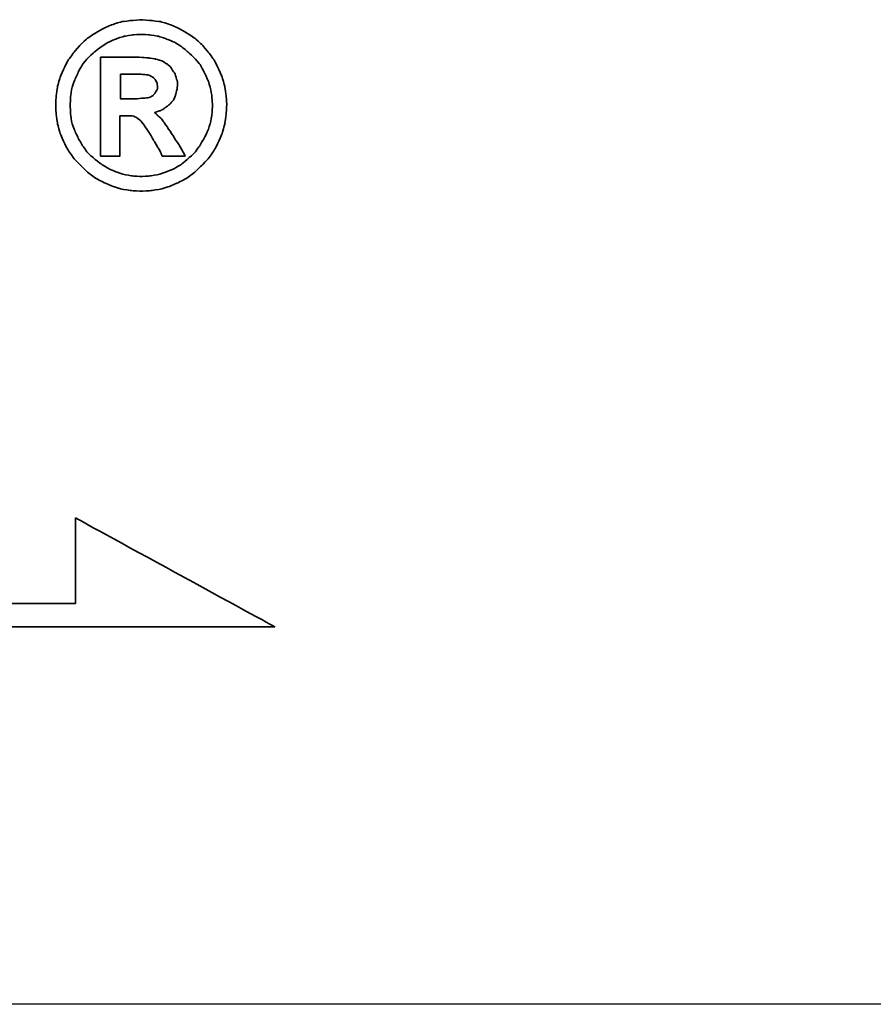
# Model space of a CAD drawing. Header units: millimetres. Extents: x -212 to 3135, y -1694 to 860.
# Tile 276 of 565: x 97.05 to 104.43, y -401.07 to -392.56. Entities that reach past the tile are written whole.
import ezdxf

# ---------------------------------------------------------------- set-up
doc = ezdxf.new("R2010")
doc.units = ezdxf.units.MM
doc.layers.add('2', color=7, linetype='CONTINUOUS', true_color=0xffffff)
doc.layers.add('DIM', color=4, linetype='CONTINUOUS')
doc.layers.add('layer 1', color=7, linetype='CONTINUOUS')

# ---------------------------------------------------------------- blocks, each defined once
blk = doc.blocks.new('TBI MOTION logo(完整正式版)')
at = {"layer": 'layer 1', "color": 22, "lineweight": 35}
for points, knots in [([(81.20634, 4.98624), (81.20634, 4.98624), (81.18649, 5.32862), (81.18649, 5.32862), (81.18649, 5.32862), (81.18649, 5.32862), (81.13886, 5.66206), (81.13886, 5.66206), (81.13886, 5.66206), (81.13886, 5.66206), (81.04359, 5.97764), (81.04359, 5.97764), (81.04359, 5.97764), (81.04359, 5.97764), (80.91061, 6.29124), (80.91061, 6.29124), (80.91061, 6.29124), (80.91061, 6.29124), (80.75778, 6.58697), (80.75778, 6.58697), (80.75778, 6.58697), (80.75778, 6.58697), (80.5593, 6.85294), (80.5593, 6.85294), (80.5593, 6.85294), (80.5593, 6.85294), (80.33105, 7.1189), (80.33105, 7.1189), (80.33105, 7.1189), (80.33105, 7.1189), (80.09287, 7.33921), (80.09287, 7.33921), (80.09287, 7.33921), (80.09287, 7.33921), (79.815, 7.51982), (79.815, 7.51982), (79.815, 7.51982), (79.815, 7.51982), (79.51133, 7.69051), (79.51133, 7.69051), (79.51133, 7.69051), (79.51133, 7.69051), (79.19773, 7.8235), (79.19773, 7.8235), (79.19773, 7.8235), (79.19773, 7.8235), (78.88215, 7.91877), (78.88215, 7.91877), (78.88215, 7.91877), (78.88215, 7.91877), (78.54871, 7.95846), (78.54871, 7.95846), (78.54871, 7.95846), (78.54871, 7.95846), (78.21526, 7.98625), (78.21526, 7.98625), (78.21526, 7.98625), (78.21526, 7.98625), (77.87388, 7.95846), (77.87388, 7.95846), (77.87388, 7.95846), (77.87388, 7.95846), (77.54044, 7.91877), (77.54044, 7.91877), (77.54044, 7.91877), (77.54044, 7.91877), (77.22485, 7.8235), (77.22485, 7.8235), (77.22485, 7.8235), (77.22485, 7.8235), (76.91027, 7.69051), (76.91027, 7.69051), (76.91027, 7.69051), (76.91027, 7.69051), (76.6056, 7.51982), (76.6056, 7.51982), (76.6056, 7.51982), (76.6056, 7.51982), (76.32972, 7.33921), (76.32972, 7.33921), (76.32972, 7.33921), (76.32972, 7.33921), (76.09154, 7.1189), (76.09154, 7.1189), (76.09154, 7.1189), (76.09154, 7.1189), (75.86329, 6.85294), (75.86329, 6.85294), (75.86329, 6.85294), (75.86329, 6.85294), (75.66382, 6.58697), (75.66382, 6.58697), (75.66382, 6.58697), (75.66382, 6.58697), (75.51099, 6.29124), (75.51099, 6.29124), (75.51099, 6.29124), (75.51099, 6.29124), (75.37702, 5.97764), (75.37702, 5.97764), (75.37702, 5.97764), (75.37702, 5.97764), (75.28175, 5.66206), (75.28175, 5.66206), (75.28175, 5.66206), (75.28175, 5.66206), (75.23411, 5.32862), (75.23411, 5.32862), (75.23411, 5.32862), (75.23411, 5.32862), (75.21625, 4.98624), (75.21625, 4.98624), (75.21625, 4.98624), (75.21625, 4.98624), (75.23411, 4.6528), (75.23411, 4.6528), (75.23411, 4.6528), (75.23411, 4.6528), (75.28175, 4.32035), (75.28175, 4.32035), (75.28175, 4.32035), (75.28175, 4.32035), (75.37702, 3.99583), (75.37702, 3.99583), (75.37702, 3.99583), (75.37702, 3.99583), (75.51099, 3.68224), (75.51099, 3.68224), (75.51099, 3.68224), (75.51099, 3.68224), (75.66382, 3.38749), (75.66382, 3.38749), (75.66382, 3.38749), (75.66382, 3.38749), (75.86329, 3.10963), (75.86329, 3.10963), (75.86329, 3.10963), (75.86329, 3.10963), (76.09154, 2.87145), (76.09154, 2.87145), (76.09154, 2.87145), (76.09154, 2.87145), (76.32972, 2.6432), (76.32972, 2.6432), (76.32972, 2.6432), (76.32972, 2.6432), (76.6056, 2.43381), (76.6056, 2.43381), (76.6056, 2.43381), (76.6056, 2.43381), (76.91027, 2.27205), (76.91027, 2.27205), (76.91027, 2.27205), (76.91027, 2.27205), (77.22485, 2.13906), (77.22485, 2.13906), (77.22485, 2.13906), (77.22485, 2.13906), (77.54044, 2.0438), (77.54044, 2.0438), (77.54044, 2.0438), (77.54044, 2.0438), (77.87388, 1.99616), (77.87388, 1.99616), (77.87388, 1.99616), (77.87388, 1.99616), (78.21526, 1.97631), (78.21526, 1.97631), (78.21526, 1.97631), (78.21526, 1.97631), (78.54871, 1.99616), (78.54871, 1.99616), (78.54871, 1.99616), (78.54871, 1.99616), (78.88215, 2.0438), (78.88215, 2.0438), (78.88215, 2.0438), (78.88215, 2.0438), (79.19773, 2.13906), (79.19773, 2.13906), (79.19773, 2.13906), (79.19773, 2.13906), (79.51133, 2.27205), (79.51133, 2.27205), (79.51133, 2.27205), (79.51133, 2.27205), (79.815, 2.43381), (79.815, 2.43381), (79.815, 2.43381), (79.815, 2.43381), (80.09287, 2.6432), (80.09287, 2.6432), (80.09287, 2.6432), (80.09287, 2.6432), (80.33105, 2.87145), (80.33105, 2.87145), (80.33105, 2.87145), (80.33105, 2.87145), (80.5593, 3.10963), (80.5593, 3.10963), (80.5593, 3.10963), (80.5593, 3.10963), (80.75778, 3.38749), (80.75778, 3.38749), (80.75778, 3.38749), (80.75778, 3.38749), (80.91061, 3.68224), (80.91061, 3.68224), (80.91061, 3.68224), (80.91061, 3.68224), (81.04359, 3.99583), (81.04359, 3.99583), (81.04359, 3.99583), (81.04359, 3.99583), (81.13886, 4.32035), (81.13886, 4.32035), (81.13886, 4.32035), (81.13886, 4.32035), (81.18649, 4.6528), (81.18649, 4.6528), (81.18649, 4.6528), (81.18649, 4.6528), (81.20634, 4.98624), (81.20634, 4.98624)], [0, 0, 0, 0, 0.01785714, 0.01785714, 0.01785714, 0.01785715, 0.03571429, 0.03571429, 0.03571429, 0.0357143, 0.05357143, 0.05357143, 0.05357143, 0.05357144, 0.07142857, 0.07142857, 0.07142857, 0.07142858, 0.08928571, 0.08928571, 0.08928571, 0.08928572, 0.10714286, 0.10714286, 0.10714286, 0.10714287, 0.125, 0.125, 0.125, 0.12500001, 0.14285714, 0.14285714, 0.14285714, 0.14285715, 0.16071429, 0.16071429, 0.16071429, 0.1607143, 0.17857143, 0.17857143, 0.17857143, 0.17857144, 0.19642857, 0.19642857, 0.19642857, 0.19642858, 0.21428571, 0.21428571, 0.21428571, 0.21428572, 0.23214286, 0.23214286, 0.23214286, 0.23214287, 0.25, 0.25, 0.25, 0.25000001, 0.26785714, 0.26785714, 0.26785714, 0.26785715, 0.28571429, 0.28571429, 0.28571429, 0.2857143, 0.30357143, 0.30357143, 0.30357143, 0.30357144, 0.32142857, 0.32142857, 0.32142857, 0.32142858, 0.33928571, 0.33928571, 0.33928571, 0.33928572, 0.35714286, 0.35714286, 0.35714286, 0.35714287, 0.375, 0.375, 0.375, 0.37500001, 0.39285714, 0.39285714, 0.39285714, 0.39285715, 0.41071429, 0.41071429, 0.41071429, 0.4107143, 0.42857143, 0.42857143, 0.42857143, 0.42857144, 0.44642857, 0.44642857, 0.44642857, 0.44642858, 0.46428571, 0.46428571, 0.46428571, 0.46428572, 0.48214286, 0.48214286, 0.48214286, 0.48214287, 0.5, 0.5, 0.5, 0.50000001, 0.51785714, 0.51785714, 0.51785714, 0.51785715, 0.53571429, 0.53571429, 0.53571429, 0.5357143, 0.55357143, 0.55357143, 0.55357143, 0.55357144, 0.57142857, 0.57142857, 0.57142857, 0.57142858, 0.58928571, 0.58928571, 0.58928571, 0.58928572, 0.60714286, 0.60714286, 0.60714286, 0.60714287, 0.625, 0.625, 0.625, 0.62500001, 0.64285714, 0.64285714, 0.64285714, 0.64285715, 0.66071429, 0.66071429, 0.66071429, 0.6607143, 0.67857143, 0.67857143, 0.67857143, 0.67857144, 0.69642857, 0.69642857, 0.69642857, 0.69642858, 0.71428571, 0.71428571, 0.71428571, 0.71428572, 0.73214286, 0.73214286, 0.73214286, 0.73214287, 0.75, 0.75, 0.75, 0.75000001, 0.76785714, 0.76785714, 0.76785714, 0.76785715, 0.78571429, 0.78571429, 0.78571429, 0.7857143, 0.80357143, 0.80357143, 0.80357143, 0.80357144, 0.82142857, 0.82142857, 0.82142857, 0.82142858, 0.83928571, 0.83928571, 0.83928571, 0.83928572, 0.85714286, 0.85714286, 0.85714286, 0.85714287, 0.875, 0.875, 0.875, 0.87500001, 0.89285714, 0.89285714, 0.89285714, 0.89285715, 0.91071429, 0.91071429, 0.91071429, 0.9107143, 0.92857143, 0.92857143, 0.92857143, 0.92857144, 0.94642857, 0.94642857, 0.94642857, 0.94642858, 0.96428571, 0.96428571, 0.96428571, 0.96428572, 0.98214286, 0.98214286, 0.98214286, 0.98214287, 1, 1, 1, 1]), ([(80.71014, 4.98624), (80.71014, 4.98624), (80.69129, 5.29091), (80.69129, 5.29091), (80.69129, 5.29091), (80.69129, 5.29091), (80.64464, 5.57672), (80.64464, 5.57672), (80.64464, 5.57672), (80.64464, 5.57672), (80.54937, 5.87245), (80.54937, 5.87245), (80.54937, 5.87245), (80.54937, 5.87245), (80.41639, 6.14833), (80.41639, 6.14833), (80.41639, 6.14833), (80.41639, 6.14833), (80.27349, 6.41429), (80.27349, 6.41429), (80.27349, 6.41429), (80.27349, 6.41429), (80.08295, 6.64255), (80.08295, 6.64255), (80.08295, 6.64255), (80.08295, 6.64255), (79.86264, 6.84301), (79.86264, 6.84301), (79.86264, 6.84301), (79.86264, 6.84301), (79.63439, 7.03355), (79.63439, 7.03355), (79.63439, 7.03355), (79.63439, 7.03355), (79.37835, 7.1963), (79.37835, 7.1963), (79.37835, 7.1963), (79.37835, 7.1963), (79.10246, 7.30944), (79.10246, 7.30944), (79.10246, 7.30944), (79.10246, 7.30944), (78.81665, 7.40471), (78.81665, 7.40471), (78.81665, 7.40471), (78.81665, 7.40471), (78.511, 7.45234), (78.511, 7.45234), (78.511, 7.45234), (78.511, 7.45234), (78.21526, 7.47219), (78.21526, 7.47219), (78.21526, 7.47219), (78.21526, 7.47219), (77.9106, 7.45234), (77.9106, 7.45234), (77.9106, 7.45234), (77.9106, 7.45234), (77.61685, 7.40471), (77.61685, 7.40471), (77.61685, 7.40471), (77.61685, 7.40471), (77.32012, 7.30944), (77.32012, 7.30944), (77.32012, 7.30944), (77.32012, 7.30944), (77.06309, 7.1963), (77.06309, 7.1963), (77.06309, 7.1963), (77.06309, 7.1963), (76.80606, 7.03355), (76.80606, 7.03355), (76.80606, 7.03355), (76.80606, 7.03355), (76.55797, 6.84301), (76.55797, 6.84301), (76.55797, 6.84301), (76.55797, 6.84301), (76.34063, 6.64255), (76.34063, 6.64255), (76.34063, 6.64255), (76.34063, 6.64255), (76.1491, 6.41429), (76.1491, 6.41429), (76.1491, 6.41429), (76.1491, 6.41429), (76.0062, 6.14833), (76.0062, 6.14833), (76.0062, 6.14833), (76.0062, 6.14833), (75.88314, 5.87245), (75.88314, 5.87245), (75.88314, 5.87245), (75.88314, 5.87245), (75.77794, 5.57672), (75.77794, 5.57672), (75.77794, 5.57672), (75.77794, 5.57672), (75.73924, 5.29091), (75.73924, 5.29091), (75.73924, 5.29091), (75.73924, 5.29091), (75.72039, 4.98624), (75.72039, 4.98624), (75.72039, 4.98624), (75.72039, 4.98624), (75.73924, 4.67165), (75.73924, 4.67165), (75.73924, 4.67165), (75.73924, 4.67165), (75.77794, 4.37791), (75.77794, 4.37791), (75.77794, 4.37791), (75.77794, 4.37791), (75.88314, 4.10102), (75.88314, 4.10102), (75.88314, 4.10102), (75.88314, 4.10102), (76.0062, 3.83407), (76.0062, 3.83407), (76.0062, 3.83407), (76.0062, 3.83407), (76.15902, 3.56811), (76.15902, 3.56811), (76.15902, 3.56811), (76.15902, 3.56811), (76.34063, 3.32001), (76.34063, 3.32001), (76.34063, 3.32001), (76.34063, 3.32001), (76.55797, 3.11955), (76.55797, 3.11955), (76.55797, 3.11955), (76.55797, 3.11955), (76.80606, 2.92901), (76.80606, 2.92901), (76.80606, 2.92901), (76.80606, 2.92901), (77.06309, 2.76725), (77.06309, 2.76725), (77.06309, 2.76725), (77.06309, 2.76725), (77.32012, 2.65412), (77.32012, 2.65412), (77.32012, 2.65412), (77.32012, 2.65412), (77.61685, 2.55786), (77.61685, 2.55786), (77.61685, 2.55786), (77.61685, 2.55786), (77.9106, 2.51022), (77.9106, 2.51022), (77.9106, 2.51022), (77.9106, 2.51022), (78.21526, 2.49137), (78.21526, 2.49137), (78.21526, 2.49137), (78.21526, 2.49137), (78.511, 2.51022), (78.511, 2.51022), (78.511, 2.51022), (78.511, 2.51022), (78.81665, 2.55786), (78.81665, 2.55786), (78.81665, 2.55786), (78.81665, 2.55786), (79.10246, 2.65412), (79.10246, 2.65412), (79.10246, 2.65412), (79.10246, 2.65412), (79.37835, 2.76725), (79.37835, 2.76725), (79.37835, 2.76725), (79.37835, 2.76725), (79.63439, 2.92901), (79.63439, 2.92901), (79.63439, 2.92901), (79.63439, 2.92901), (79.86264, 3.11955), (79.86264, 3.11955), (79.86264, 3.11955), (79.86264, 3.11955), (80.08295, 3.32001), (80.08295, 3.32001), (80.08295, 3.32001), (80.08295, 3.32001), (80.26356, 3.56811), (80.26356, 3.56811), (80.26356, 3.56811), (80.26356, 3.56811), (80.41639, 3.83407), (80.41639, 3.83407), (80.41639, 3.83407), (80.41639, 3.83407), (80.54937, 4.10102), (80.54937, 4.10102), (80.54937, 4.10102), (80.54937, 4.10102), (80.64464, 4.37791), (80.64464, 4.37791), (80.64464, 4.37791), (80.64464, 4.37791), (80.69129, 4.67165), (80.69129, 4.67165), (80.69129, 4.67165), (80.69129, 4.67165), (80.71014, 4.98624), (80.71014, 4.98624)], [0, 0, 0, 0, 0.01923077, 0.01923077, 0.01923077, 0.01923078, 0.03846154, 0.03846154, 0.03846154, 0.03846155, 0.05769231, 0.05769231, 0.05769231, 0.05769232, 0.07692308, 0.07692308, 0.07692308, 0.07692309, 0.09615385, 0.09615385, 0.09615385, 0.09615386, 0.11538462, 0.11538462, 0.11538462, 0.11538463, 0.13461538, 0.13461538, 0.13461538, 0.13461539, 0.15384615, 0.15384615, 0.15384615, 0.15384616, 0.17307692, 0.17307692, 0.17307692, 0.17307693, 0.19230769, 0.19230769, 0.19230769, 0.1923077, 0.21153846, 0.21153846, 0.21153846, 0.21153847, 0.23076923, 0.23076923, 0.23076923, 0.23076924, 0.25, 0.25, 0.25, 0.25000001, 0.26923077, 0.26923077, 0.26923077, 0.26923078, 0.28846154, 0.28846154, 0.28846154, 0.28846155, 0.30769231, 0.30769231, 0.30769231, 0.30769232, 0.32692308, 0.32692308, 0.32692308, 0.32692309, 0.34615385, 0.34615385, 0.34615385, 0.34615386, 0.36538462, 0.36538462, 0.36538462, 0.36538463, 0.38461538, 0.38461538, 0.38461538, 0.38461539, 0.40384615, 0.40384615, 0.40384615, 0.40384616, 0.42307692, 0.42307692, 0.42307692, 0.42307693, 0.44230769, 0.44230769, 0.44230769, 0.4423077, 0.46153846, 0.46153846, 0.46153846, 0.46153847, 0.48076923, 0.48076923, 0.48076923, 0.48076924, 0.5, 0.5, 0.5, 0.50000001, 0.51923077, 0.51923077, 0.51923077, 0.51923078, 0.53846154, 0.53846154, 0.53846154, 0.53846155, 0.55769231, 0.55769231, 0.55769231, 0.55769232, 0.57692308, 0.57692308, 0.57692308, 0.57692309, 0.59615385, 0.59615385, 0.59615385, 0.59615386, 0.61538462, 0.61538462, 0.61538462, 0.61538463, 0.63461538, 0.63461538, 0.63461538, 0.63461539, 0.65384615, 0.65384615, 0.65384615, 0.65384616, 0.67307692, 0.67307692, 0.67307692, 0.67307693, 0.69230769, 0.69230769, 0.69230769, 0.6923077, 0.71153846, 0.71153846, 0.71153846, 0.71153847, 0.73076923, 0.73076923, 0.73076923, 0.73076924, 0.75, 0.75, 0.75, 0.75000001, 0.76923077, 0.76923077, 0.76923077, 0.76923078, 0.78846154, 0.78846154, 0.78846154, 0.78846155, 0.80769231, 0.80769231, 0.80769231, 0.80769232, 0.82692308, 0.82692308, 0.82692308, 0.82692309, 0.84615385, 0.84615385, 0.84615385, 0.84615386, 0.86538462, 0.86538462, 0.86538462, 0.86538463, 0.88461538, 0.88461538, 0.88461538, 0.88461539, 0.90384615, 0.90384615, 0.90384615, 0.90384616, 0.92307692, 0.92307692, 0.92307692, 0.92307693, 0.94230769, 0.94230769, 0.94230769, 0.9423077, 0.96153846, 0.96153846, 0.96153846, 0.96153847, 0.98076923, 0.98076923, 0.98076923, 0.98076924, 1, 1, 1, 1]), ([(76.78721, 3.2823), (76.78721, 3.2823), (76.78721, 3.32001), (76.78721, 3.32001), (76.78721, 3.32001), (76.78721, 3.32001), (76.78721, 3.42422), (76.78721, 3.42422), (76.78721, 3.42422), (76.78721, 3.42422), (76.78721, 3.59689), (76.78721, 3.59689), (76.78721, 3.59689), (76.78721, 3.59689), (76.78721, 3.80529), (76.78721, 3.80529), (76.78721, 3.80529), (76.78721, 3.80529), (76.78721, 4.0524), (76.78721, 4.0524), (76.78721, 4.0524), (76.78721, 4.0524), (76.78721, 4.32035), (76.78721, 4.32035), (76.78721, 4.32035), (76.78721, 4.32035), (76.78721, 4.92868), (76.78721, 4.92868), (76.78721, 4.92868), (76.78721, 4.92868), (76.78721, 5.53801), (76.78721, 5.53801), (76.78721, 5.53801), (76.78721, 5.53801), (76.78721, 5.82482), (76.78721, 5.82482), (76.78721, 5.82482), (76.78721, 5.82482), (76.78721, 6.07291), (76.78721, 6.07291), (76.78721, 6.07291), (76.78721, 6.07291), (76.78721, 6.30017), (76.78721, 6.30017), (76.78721, 6.30017), (76.78721, 6.30017), (76.78721, 6.45399), (76.78721, 6.45399), (76.78721, 6.45399), (76.78721, 6.45399), (76.78721, 6.5572), (76.78721, 6.5572), (76.78721, 6.5572), (76.78721, 6.5572), (76.78721, 6.59689), (76.78721, 6.59689), (76.78721, 6.59689), (76.78721, 6.59689), (76.78721, 6.67232), (76.78721, 6.67232), (76.78721, 6.67232), (76.78721, 6.67232), (76.8537, 6.67232), (76.8537, 6.67232), (76.8537, 6.67232), (76.8537, 6.67232), (76.87355, 6.67232), (76.87355, 6.67232), (76.87355, 6.67232), (76.87355, 6.67232), (76.91027, 6.67232), (76.91027, 6.67232), (76.91027, 6.67232), (76.91027, 6.67232), (77.04424, 6.67232), (77.04424, 6.67232), (77.04424, 6.67232), (77.04424, 6.67232), (77.22485, 6.67232), (77.22485, 6.67232), (77.22485, 6.67232), (77.22485, 6.67232), (77.43524, 6.67232), (77.43524, 6.67232), (77.43524, 6.67232), (77.43524, 6.67232), (77.65357, 6.67232), (77.65357, 6.67232), (77.65357, 6.67232), (77.65357, 6.67232), (77.82625, 6.67232), (77.82625, 6.67232), (77.82625, 6.67232), (77.82625, 6.67232), (77.94037, 6.67232), (77.94037, 6.67232), (77.94037, 6.67232), (77.94037, 6.67232), (77.97709, 6.67232), (77.97709, 6.67232), (77.97709, 6.67232), (77.97709, 6.67232), (77.99694, 6.67232), (77.99694, 6.67232), (77.99694, 6.67232), (77.99694, 6.67232), (78.00686, 6.67232), (78.00686, 6.67232), (78.00686, 6.67232), (78.00686, 6.67232), (78.28275, 6.6624), (78.28275, 6.6624), (78.28275, 6.6624), (78.28275, 6.6624), (78.50107, 6.64255), (78.50107, 6.64255), (78.50107, 6.64255), (78.50107, 6.64255), (78.511, 6.64255), (78.511, 6.64255), (78.511, 6.64255), (78.511, 6.64255), (78.70154, 6.61476), (78.70154, 6.61476), (78.70154, 6.61476), (78.70154, 6.61476), (78.70154, 6.60483), (78.70154, 6.60483), (78.70154, 6.60483), (78.70154, 6.60483), (78.86429, 6.56713), (78.86429, 6.56713), (78.86429, 6.56713), (78.86429, 6.56713), (78.87223, 6.56713), (78.87223, 6.56713), (78.87223, 6.56713), (78.87223, 6.56713), (78.99727, 6.51056), (78.99727, 6.51056), (78.99727, 6.51056), (78.99727, 6.51056), (79.00719, 6.51056), (79.00719, 6.51056), (79.00719, 6.51056), (79.00719, 6.51056), (79.00719, 6.50162), (79.00719, 6.50162), (79.00719, 6.50162), (79.00719, 6.50162), (79.1104, 6.43415), (79.1104, 6.43415), (79.1104, 6.43415), (79.1104, 6.43415), (79.12132, 6.43415), (79.12132, 6.43415), (79.12132, 6.43415), (79.12132, 6.43415), (79.22552, 6.34781), (79.22552, 6.34781), (79.22552, 6.34781), (79.22552, 6.34781), (79.23544, 6.33888), (79.23544, 6.33888), (79.23544, 6.33888), (79.23544, 6.33888), (79.23544, 6.32895), (79.23544, 6.32895), (79.23544, 6.32895), (79.23544, 6.32895), (79.31087, 6.21483), (79.31087, 6.21483), (79.31087, 6.21483), (79.31087, 6.21483), (79.38629, 6.1007), (79.38629, 6.1007), (79.38629, 6.1007), (79.38629, 6.1007), (79.3972, 6.1007), (79.3972, 6.1007), (79.3972, 6.1007), (79.3972, 6.1007), (79.3972, 6.09078), (79.3972, 6.09078), (79.3972, 6.09078), (79.3972, 6.09078), (79.43392, 5.97764), (79.43392, 5.97764), (79.43392, 5.97764), (79.43392, 5.97764), (79.43392, 5.96772), (79.43392, 5.96772), (79.43392, 5.96772), (79.43392, 5.96772), (79.47362, 5.83474), (79.47362, 5.83474), (79.47362, 5.83474), (79.47362, 5.83474), (79.48156, 5.82482), (79.48156, 5.82482), (79.48156, 5.82482), (79.48156, 5.82482), (79.48156, 5.69977), (79.48156, 5.69977), (79.48156, 5.69977), (79.48156, 5.69977), (79.48156, 5.69183), (79.48156, 5.69183), (79.48156, 5.69183), (79.48156, 5.69183), (79.4637, 5.51915), (79.4637, 5.51915), (79.4637, 5.51915), (79.4637, 5.51915), (79.4637, 5.51122), (79.4637, 5.51122), (79.4637, 5.51122), (79.4637, 5.51122), (79.45377, 5.51122), (79.45377, 5.51122), (79.45377, 5.51122), (79.45377, 5.51122), (79.41507, 5.34847), (79.41507, 5.34847), (79.41507, 5.34847), (79.41507, 5.34847), (79.41507, 5.33854), (79.41507, 5.33854), (79.41507, 5.33854), (79.41507, 5.33854), (79.41507, 5.32862), (79.41507, 5.32862), (79.41507, 5.32862), (79.41507, 5.32862), (79.33865, 5.16785), (79.33865, 5.16785), (79.33865, 5.16785), (79.33865, 5.16785), (79.33071, 5.15693), (79.33071, 5.15693), (79.33071, 5.15693), (79.33071, 5.15693), (79.2156, 5.02495), (79.2156, 5.02495), (79.2156, 5.02495), (79.2156, 5.02495), (79.20567, 5.01502), (79.20567, 5.01502), (79.20567, 5.01502), (79.20567, 5.01502), (79.05483, 4.89991), (79.05483, 4.89991), (79.05483, 4.89991), (79.05483, 4.89991), (79.04491, 4.89197), (79.04491, 4.89197), (79.04491, 4.89197), (79.04491, 4.89197), (78.89208, 4.7967), (78.89208, 4.7967), (78.89208, 4.7967), (78.89208, 4.7967), (78.88215, 4.7967), (78.88215, 4.7967), (78.88215, 4.7967), (78.88215, 4.7967), (78.69161, 4.73913), (78.69161, 4.73913), (78.69161, 4.73913), (78.69161, 4.73913), (78.68169, 4.73913), (78.68169, 4.73913), (78.68169, 4.73913), (78.68169, 4.73913), (78.68169, 4.72921), (78.68169, 4.72921), (78.68169, 4.72921), (78.68169, 4.72921), (78.78688, 4.63394), (78.78688, 4.63394), (78.78688, 4.63394), (78.78688, 4.63394), (78.902, 4.52875), (78.902, 4.52875), (78.902, 4.52875), (78.902, 4.52875), (78.91093, 4.52081), (78.91093, 4.52081), (78.91093, 4.52081), (78.91093, 4.52081), (79.02506, 4.36798), (79.02506, 4.36798), (79.02506, 4.36798), (79.02506, 4.36798), (79.1501, 4.1953), (79.1501, 4.1953), (79.1501, 4.1953), (79.1501, 4.1953), (79.1501, 4.18736), (79.1501, 4.18736), (79.1501, 4.18736), (79.1501, 4.18736), (79.29201, 3.96705), (79.29201, 3.96705), (79.29201, 3.96705), (79.29201, 3.96705), (79.31087, 3.93828), (79.31087, 3.93828), (79.31087, 3.93828), (79.31087, 3.93828), (79.32079, 3.93828), (79.32079, 3.93828), (79.32079, 3.93828), (79.32079, 3.93828), (79.3585, 3.87178), (79.3585, 3.87178), (79.3585, 3.87178), (79.3585, 3.87178), (79.50141, 3.64353), (79.50141, 3.64353), (79.50141, 3.64353), (79.50141, 3.64353), (79.51133, 3.64353), (79.51133, 3.64353), (79.51133, 3.64353), (79.51133, 3.64353), (79.64431, 3.41528), (79.64431, 3.41528), (79.64431, 3.41528), (79.64431, 3.41528), (79.68202, 3.3478), (79.68202, 3.3478), (79.68202, 3.3478), (79.68202, 3.3478), (79.70187, 3.31009), (79.70187, 3.31009), (79.70187, 3.31009), (79.70187, 3.31009), (79.7495, 3.2049), (79.7495, 3.2049), (79.7495, 3.2049), (79.7495, 3.2049), (79.64431, 3.2049), (79.64431, 3.2049), (79.64431, 3.2049), (79.64431, 3.2049), (79.62546, 3.2049), (79.62546, 3.2049), (79.62546, 3.2049), (79.62546, 3.2049), (79.53912, 3.2049), (79.53912, 3.2049), (79.53912, 3.2049), (79.53912, 3.2049), (79.31087, 3.2049), (79.31087, 3.2049), (79.31087, 3.2049), (79.31087, 3.2049), (79.08262, 3.2049), (79.08262, 3.2049), (79.08262, 3.2049), (79.08262, 3.2049), (79.00719, 3.2049), (79.00719, 3.2049), (79.00719, 3.2049), (79.00719, 3.2049), (78.98735, 3.2049), (78.98735, 3.2049), (78.98735, 3.2049), (78.98735, 3.2049), (78.94964, 3.2049), (78.94964, 3.2049), (78.94964, 3.2049), (78.94964, 3.2049), (78.92979, 3.24459), (78.92979, 3.24459), (78.92979, 3.24459), (78.92979, 3.24459), (78.91093, 3.2823), (78.91093, 3.2823), (78.91093, 3.2823), (78.91093, 3.2823), (78.91093, 3.29223), (78.91093, 3.29223), (78.91093, 3.29223), (78.91093, 3.29223), (78.89208, 3.3478), (78.89208, 3.3478), (78.89208, 3.3478), (78.89208, 3.3478), (78.78688, 3.52048), (78.78688, 3.52048), (78.78688, 3.52048), (78.78688, 3.52048), (78.69161, 3.7001), (78.69161, 3.7001), (78.69161, 3.7001), (78.69161, 3.7001), (78.6539, 3.7388), (78.6539, 3.7388), (78.6539, 3.7388), (78.6539, 3.7388), (78.64398, 3.74873), (78.64398, 3.74873), (78.64398, 3.74873), (78.64398, 3.74873), (78.64398, 3.75766), (78.64398, 3.75766), (78.64398, 3.75766), (78.64398, 3.75766), (78.63405, 3.78644), (78.63405, 3.78644), (78.63405, 3.78644), (78.63405, 3.78644), (78.48321, 4.04347), (78.48321, 4.04347), (78.48321, 4.04347), (78.48321, 4.04347), (78.33038, 4.2618), (78.33038, 4.2618), (78.33038, 4.2618), (78.33038, 4.2618), (78.20732, 4.43447), (78.20732, 4.43447), (78.20732, 4.43447), (78.20732, 4.43447), (78.09221, 4.52081), (78.09221, 4.52081), (78.09221, 4.52081), (78.09221, 4.52081), (78.02472, 4.56845), (78.02472, 4.56845), (78.02472, 4.56845), (78.02472, 4.56845), (77.9493, 4.60616), (77.9493, 4.60616), (77.9493, 4.60616), (77.9493, 4.60616), (77.8451, 4.61608), (77.8451, 4.61608), (77.8451, 4.61608), (77.8451, 4.61608), (77.71113, 4.61608), (77.71113, 4.61608), (77.71113, 4.61608), (77.71113, 4.61608), (77.69128, 4.61608), (77.69128, 4.61608), (77.69128, 4.61608), (77.69128, 4.61608), (77.67342, 4.61608), (77.67342, 4.61608), (77.67342, 4.61608), (77.67342, 4.61608), (77.5583, 4.61608), (77.5583, 4.61608), (77.5583, 4.61608), (77.5583, 4.61608), (77.46303, 4.61608), (77.46303, 4.61608), (77.46303, 4.61608), (77.46303, 4.61608), (77.46303, 4.54761), (77.46303, 4.54761), (77.46303, 4.54761), (77.46303, 4.54761), (77.46303, 4.47318), (77.46303, 4.47318), (77.46303, 4.47318), (77.46303, 4.47318), (77.46303, 4.24294), (77.46303, 4.24294), (77.46303, 4.24294), (77.46303, 4.24294), (77.46303, 3.99583), (77.46303, 3.99583), (77.46303, 3.99583), (77.46303, 3.99583), (77.46303, 3.72888), (77.46303, 3.72888), (77.46303, 3.72888), (77.46303, 3.72888), (77.46303, 3.51055), (77.46303, 3.51055), (77.46303, 3.51055), (77.46303, 3.51055), (77.46303, 3.42422), (77.46303, 3.42422), (77.46303, 3.42422), (77.46303, 3.42422), (77.46303, 3.35773), (77.46303, 3.35773), (77.46303, 3.35773), (77.46303, 3.35773), (77.46303, 3.30017), (77.46303, 3.30017), (77.46303, 3.30017), (77.46303, 3.30017), (77.46303, 3.2823), (77.46303, 3.2823), (77.46303, 3.2823), (77.46303, 3.2823), (77.46303, 3.2049), (77.46303, 3.2049), (77.46303, 3.2049), (77.46303, 3.2049), (77.39753, 3.2049), (77.39753, 3.2049), (77.39753, 3.2049), (77.39753, 3.2049), (77.37768, 3.2049), (77.37768, 3.2049), (77.37768, 3.2049), (77.37768, 3.2049), (77.32012, 3.2049), (77.32012, 3.2049), (77.32012, 3.2049), (77.32012, 3.2049), (77.12165, 3.2049), (77.12165, 3.2049), (77.12165, 3.2049), (77.12165, 3.2049), (76.94897, 3.2049), (76.94897, 3.2049), (76.94897, 3.2049), (76.94897, 3.2049), (76.8924, 3.2049), (76.8924, 3.2049), (76.8924, 3.2049), (76.8924, 3.2049), (76.8537, 3.2049), (76.8537, 3.2049), (76.8537, 3.2049), (76.8537, 3.2049), (76.78721, 3.2049), (76.78721, 3.2049), (76.78721, 3.2049), (76.78721, 3.2049), (76.78721, 3.2823), (76.78721, 3.2823)], [0, 0, 0, 0, 0.00740741, 0.00740741, 0.00740741, 0.00740742, 0.01481481, 0.01481481, 0.01481481, 0.01481482, 0.02222222, 0.02222222, 0.02222222, 0.02222223, 0.02962963, 0.02962963, 0.02962963, 0.02962964, 0.03703704, 0.03703704, 0.03703704, 0.03703705, 0.04444444, 0.04444444, 0.04444444, 0.04444445, 0.05185185, 0.05185185, 0.05185185, 0.05185186, 0.05925926, 0.05925926, 0.05925926, 0.05925927, 0.06666667, 0.06666667, 0.06666667, 0.06666668, 0.07407407, 0.07407407, 0.07407407, 0.07407408, 0.08148148, 0.08148148, 0.08148148, 0.08148149, 0.08888889, 0.08888889, 0.08888889, 0.0888889, 0.0962963, 0.0962963, 0.0962963, 0.09629631, 0.1037037, 0.1037037, 0.1037037, 0.10370371, 0.11111111, 0.11111111, 0.11111111, 0.11111112, 0.11851852, 0.11851852, 0.11851852, 0.11851853, 0.12592593, 0.12592593, 0.12592593, 0.12592594, 0.13333333, 0.13333333, 0.13333333, 0.13333334, 0.14074074, 0.14074074, 0.14074074, 0.14074075, 0.14814815, 0.14814815, 0.14814815, 0.14814816, 0.15555556, 0.15555556, 0.15555556, 0.15555557, 0.16296296, 0.16296296, 0.16296296, 0.16296297, 0.17037037, 0.17037037, 0.17037037, 0.17037038, 0.17777778, 0.17777778, 0.17777778, 0.17777779, 0.18518519, 0.18518519, 0.18518519, 0.1851852, 0.19259259, 0.19259259, 0.19259259, 0.1925926, 0.2, 0.2, 0.2, 0.20000001, 0.20740741, 0.20740741, 0.20740741, 0.20740742, 0.21481481, 0.21481481, 0.21481481, 0.21481482, 0.22222222, 0.22222222, 0.22222222, 0.22222223, 0.22962963, 0.22962963, 0.22962963, 0.22962964, 0.23703704, 0.23703704, 0.23703704, 0.23703705, 0.24444444, 0.24444444, 0.24444444, 0.24444445, 0.25185185, 0.25185185, 0.25185185, 0.25185186, 0.25925926, 0.25925926, 0.25925926, 0.25925927, 0.26666667, 0.26666667, 0.26666667, 0.26666668, 0.27407407, 0.27407407, 0.27407407, 0.27407408, 0.28148148, 0.28148148, 0.28148148, 0.28148149, 0.28888889, 0.28888889, 0.28888889, 0.2888889, 0.2962963, 0.2962963, 0.2962963, 0.29629631, 0.3037037, 0.3037037, 0.3037037, 0.30370371, 0.31111111, 0.31111111, 0.31111111, 0.31111112, 0.31851852, 0.31851852, 0.31851852, 0.31851853, 0.32592593, 0.32592593, 0.32592593, 0.32592594, 0.33333333, 0.33333333, 0.33333333, 0.33333334, 0.34074074, 0.34074074, 0.34074074, 0.34074075, 0.34814815, 0.34814815, 0.34814815, 0.34814816, 0.35555556, 0.35555556, 0.35555556, 0.35555557, 0.36296296, 0.36296296, 0.36296296, 0.36296297, 0.37037037, 0.37037037, 0.37037037, 0.37037038, 0.37777778, 0.37777778, 0.37777778, 0.37777779, 0.38518519, 0.38518519, 0.38518519, 0.3851852, 0.39259259, 0.39259259, 0.39259259, 0.3925926, 0.4, 0.4, 0.4, 0.40000001, 0.40740741, 0.40740741, 0.40740741, 0.40740742, 0.41481481, 0.41481481, 0.41481481, 0.41481482, 0.42222222, 0.42222222, 0.42222222, 0.42222223, 0.42962963, 0.42962963, 0.42962963, 0.42962964, 0.43703704, 0.43703704, 0.43703704, 0.43703705, 0.44444444, 0.44444444, 0.44444444, 0.44444445, 0.45185185, 0.45185185, 0.45185185, 0.45185186, 0.45925926, 0.45925926, 0.45925926, 0.45925927, 0.46666667, 0.46666667, 0.46666667, 0.46666668, 0.47407407, 0.47407407, 0.47407407, 0.47407408, 0.48148148, 0.48148148, 0.48148148, 0.48148149, 0.48888889, 0.48888889, 0.48888889, 0.4888889, 0.4962963, 0.4962963, 0.4962963, 0.49629631, 0.5037037, 0.5037037, 0.5037037, 0.50370371, 0.51111111, 0.51111111, 0.51111111, 0.51111112, 0.51851852, 0.51851852, 0.51851852, 0.51851853, 0.52592593, 0.52592593, 0.52592593, 0.52592594, 0.53333333, 0.53333333, 0.53333333, 0.53333334, 0.54074074, 0.54074074, 0.54074074, 0.54074075, 0.54814815, 0.54814815, 0.54814815, 0.54814816, 0.55555556, 0.55555556, 0.55555556, 0.55555557, 0.56296296, 0.56296296, 0.56296296, 0.56296297, 0.57037037, 0.57037037, 0.57037037, 0.57037038, 0.57777778, 0.57777778, 0.57777778, 0.57777779, 0.58518519, 0.58518519, 0.58518519, 0.5851852, 0.59259259, 0.59259259, 0.59259259, 0.5925926, 0.6, 0.6, 0.6, 0.60000001, 0.60740741, 0.60740741, 0.60740741, 0.60740742, 0.61481481, 0.61481481, 0.61481481, 0.61481482, 0.62222222, 0.62222222, 0.62222222, 0.62222223, 0.62962963, 0.62962963, 0.62962963, 0.62962964, 0.63703704, 0.63703704, 0.63703704, 0.63703705, 0.64444444, 0.64444444, 0.64444444, 0.64444445, 0.65185185, 0.65185185, 0.65185185, 0.65185186, 0.65925926, 0.65925926, 0.65925926, 0.65925927, 0.66666667, 0.66666667, 0.66666667, 0.66666668, 0.67407407, 0.67407407, 0.67407407, 0.67407408, 0.68148148, 0.68148148, 0.68148148, 0.68148149, 0.68888889, 0.68888889, 0.68888889, 0.6888889, 0.6962963, 0.6962963, 0.6962963, 0.69629631, 0.7037037, 0.7037037, 0.7037037, 0.70370371, 0.71111111, 0.71111111, 0.71111111, 0.71111112, 0.71851852, 0.71851852, 0.71851852, 0.71851853, 0.72592593, 0.72592593, 0.72592593, 0.72592594, 0.73333333, 0.73333333, 0.73333333, 0.73333334, 0.74074074, 0.74074074, 0.74074074, 0.74074075, 0.74814815, 0.74814815, 0.74814815, 0.74814816, 0.75555556, 0.75555556, 0.75555556, 0.75555557, 0.76296296, 0.76296296, 0.76296296, 0.76296297, 0.77037037, 0.77037037, 0.77037037, 0.77037038, 0.77777778, 0.77777778, 0.77777778, 0.77777779, 0.78518519, 0.78518519, 0.78518519, 0.7851852, 0.79259259, 0.79259259, 0.79259259, 0.7925926, 0.8, 0.8, 0.8, 0.80000001, 0.80740741, 0.80740741, 0.80740741, 0.80740742, 0.81481481, 0.81481481, 0.81481481, 0.81481482, 0.82222222, 0.82222222, 0.82222222, 0.82222223, 0.82962963, 0.82962963, 0.82962963, 0.82962964, 0.83703704, 0.83703704, 0.83703704, 0.83703705, 0.84444444, 0.84444444, 0.84444444, 0.84444445, 0.85185185, 0.85185185, 0.85185185, 0.85185186, 0.85925926, 0.85925926, 0.85925926, 0.85925927, 0.86666667, 0.86666667, 0.86666667, 0.86666668, 0.87407407, 0.87407407, 0.87407407, 0.87407408, 0.88148148, 0.88148148, 0.88148148, 0.88148149, 0.88888889, 0.88888889, 0.88888889, 0.8888889, 0.8962963, 0.8962963, 0.8962963, 0.89629631, 0.9037037, 0.9037037, 0.9037037, 0.90370371, 0.91111111, 0.91111111, 0.91111111, 0.91111112, 0.91851852, 0.91851852, 0.91851852, 0.91851853, 0.92592593, 0.92592593, 0.92592593, 0.92592594, 0.93333333, 0.93333333, 0.93333333, 0.93333334, 0.94074074, 0.94074074, 0.94074074, 0.94074075, 0.94814815, 0.94814815, 0.94814815, 0.94814816, 0.95555556, 0.95555556, 0.95555556, 0.95555557, 0.96296296, 0.96296296, 0.96296296, 0.96296297, 0.97037037, 0.97037037, 0.97037037, 0.97037038, 0.97777778, 0.97777778, 0.97777778, 0.97777779, 0.98518519, 0.98518519, 0.98518519, 0.9851852, 0.99259259, 0.99259259, 0.99259259, 0.9925926, 1, 1, 1, 1]), ([(77.48288, 6.07291), (77.48288, 6.07291), (77.48288, 5.99551), (77.48288, 5.99551), (77.48288, 5.99551), (77.48288, 5.99551), (77.48288, 5.82482), (77.48288, 5.82482), (77.48288, 5.82482), (77.48288, 5.82482), (77.48288, 5.63328), (77.48288, 5.63328), (77.48288, 5.63328), (77.48288, 5.63328), (77.48288, 5.46358), (77.48288, 5.46358), (77.48288, 5.46358), (77.48288, 5.46358), (77.48288, 5.29091), (77.48288, 5.29091), (77.48288, 5.29091), (77.48288, 5.29091), (77.48288, 5.21449), (77.48288, 5.21449), (77.48288, 5.21449), (77.48288, 5.21449), (77.50074, 5.21449), (77.50074, 5.21449), (77.50074, 5.21449), (77.50074, 5.21449), (77.71113, 5.21449), (77.71113, 5.21449), (77.71113, 5.21449), (77.71113, 5.21449), (77.94037, 5.21449), (77.94037, 5.21449), (77.94037, 5.21449), (77.94037, 5.21449), (78.01579, 5.21449), (78.01579, 5.21449), (78.01579, 5.21449), (78.01579, 5.21449), (78.03465, 5.21449), (78.03465, 5.21449), (78.03465, 5.21449), (78.03465, 5.21449), (78.2629, 5.23335), (78.2629, 5.23335), (78.2629, 5.23335), (78.2629, 5.23335), (78.42565, 5.24327), (78.42565, 5.24327), (78.42565, 5.24327), (78.42565, 5.24327), (78.54871, 5.28098), (78.54871, 5.28098), (78.54871, 5.28098), (78.54871, 5.28098), (78.62611, 5.32862), (78.62611, 5.32862), (78.62611, 5.32862), (78.62611, 5.32862), (78.69161, 5.40503), (78.69161, 5.40503), (78.69161, 5.40503), (78.69161, 5.40503), (78.73925, 5.48145), (78.73925, 5.48145), (78.73925, 5.48145), (78.73925, 5.48145), (78.77696, 5.55885), (78.77696, 5.55885), (78.77696, 5.55885), (78.77696, 5.55885), (78.77696, 5.65214), (78.77696, 5.65214), (78.77696, 5.65214), (78.77696, 5.65214), (78.76902, 5.76726), (78.76902, 5.76726), (78.76902, 5.76726), (78.76902, 5.76726), (78.71146, 5.87245), (78.71146, 5.87245), (78.71146, 5.87245), (78.71146, 5.87245), (78.62611, 5.96772), (78.62611, 5.96772), (78.62611, 5.96772), (78.62611, 5.96772), (78.511, 6.02528), (78.511, 6.02528), (78.511, 6.02528), (78.511, 6.02528), (78.44451, 6.05306), (78.44451, 6.05306), (78.44451, 6.05306), (78.44451, 6.05306), (78.32046, 6.06299), (78.32046, 6.06299), (78.32046, 6.06299), (78.32046, 6.06299), (78.18748, 6.07291), (78.18748, 6.07291), (78.18748, 6.07291), (78.18748, 6.07291), (77.99694, 6.07291), (77.99694, 6.07291), (77.99694, 6.07291), (77.99694, 6.07291), (77.97709, 6.07291), (77.97709, 6.07291), (77.97709, 6.07291), (77.97709, 6.07291), (77.90167, 6.07291), (77.90167, 6.07291), (77.90167, 6.07291), (77.90167, 6.07291), (77.69128, 6.07291), (77.69128, 6.07291), (77.69128, 6.07291), (77.69128, 6.07291), (77.50074, 6.07291), (77.50074, 6.07291), (77.50074, 6.07291), (77.50074, 6.07291), (77.48288, 6.07291), (77.48288, 6.07291)], [0, 0, 0, 0, 0.03125, 0.03125, 0.03125, 0.03125001, 0.0625, 0.0625, 0.0625, 0.06250001, 0.09375, 0.09375, 0.09375, 0.09375001, 0.125, 0.125, 0.125, 0.12500001, 0.15625, 0.15625, 0.15625, 0.15625001, 0.1875, 0.1875, 0.1875, 0.18750001, 0.21875, 0.21875, 0.21875, 0.21875001, 0.25, 0.25, 0.25, 0.25000001, 0.28125, 0.28125, 0.28125, 0.28125001, 0.3125, 0.3125, 0.3125, 0.31250001, 0.34375, 0.34375, 0.34375, 0.34375001, 0.375, 0.375, 0.375, 0.37500001, 0.40625, 0.40625, 0.40625, 0.40625001, 0.4375, 0.4375, 0.4375, 0.43750001, 0.46875, 0.46875, 0.46875, 0.46875001, 0.5, 0.5, 0.5, 0.50000001, 0.53125, 0.53125, 0.53125, 0.53125001, 0.5625, 0.5625, 0.5625, 0.56250001, 0.59375, 0.59375, 0.59375, 0.59375001, 0.625, 0.625, 0.625, 0.62500001, 0.65625, 0.65625, 0.65625, 0.65625001, 0.6875, 0.6875, 0.6875, 0.68750001, 0.71875, 0.71875, 0.71875, 0.71875001, 0.75, 0.75, 0.75, 0.75000001, 0.78125, 0.78125, 0.78125, 0.78125001, 0.8125, 0.8125, 0.8125, 0.81250001, 0.84375, 0.84375, 0.84375, 0.84375001, 0.875, 0.875, 0.875, 0.87500001, 0.90625, 0.90625, 0.90625, 0.90625001, 0.9375, 0.9375, 0.9375, 0.93750001, 0.96875, 0.96875, 0.96875, 0.96875001, 1, 1, 1, 1]), ([(75.90875, -9.47875), (75.90875, -9.47875), (75.90875, -12.28625), (75.90875, -12.28625), (75.90875, -12.28625), (75.90875, -12.28625), (75.90875, -12.47875), (75.90875, -12.47875), (75.90875, -12.47875), (75.90875, -12.47875), (75.71625, -12.47875), (75.71625, -12.47875), (75.71625, -12.47875), (75.71625, -12.47875), (-88.32875, -12.47875), (-88.32875, -12.47875), (-88.32875, -12.47875), (-88.32875, -12.47875), (-88.32875, -13.29375), (-88.32875, -13.29375), (-88.32875, -13.29375), (-88.32875, -13.29375), (82.89125, -13.29375), (82.89125, -13.29375), (82.89125, -13.29375), (82.89125, -13.29375), (75.90875, -9.47875), (75.90875, -9.47875)], [0, 0, 0, 0, 0.14285714, 0.14285714, 0.14285714, 0.14285715, 0.28571429, 0.28571429, 0.28571429, 0.2857143, 0.42857143, 0.42857143, 0.42857143, 0.42857144, 0.57142857, 0.57142857, 0.57142857, 0.57142858, 0.71428571, 0.71428571, 0.71428571, 0.71428572, 0.85714286, 0.85714286, 0.85714286, 0.85714287, 1, 1, 1, 1])]:
    blk.add_open_spline(points, degree=3, knots=knots, dxfattribs=at)

msp = doc.modelspace()

# ---------------------------------------------------------------- linework, layer by layer
at = {"layer": '2', "linetype": 'Continuous'}
msp.add_line((164.2786, -401.0724), (84.3727, -401.0724), dxfattribs=at)

# ---------------------------------------------------------------- block references
at = {"layer": 'DIM', "color": 7, "xscale": 0.246592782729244, "yscale": 0.246592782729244, "zscale": 0.246592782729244}
msp.add_blockref('TBI MOTION logo(完整正式版)', (78.8168, -394.5314), dxfattribs=at)

doc.saveas('drawing.dxf')
